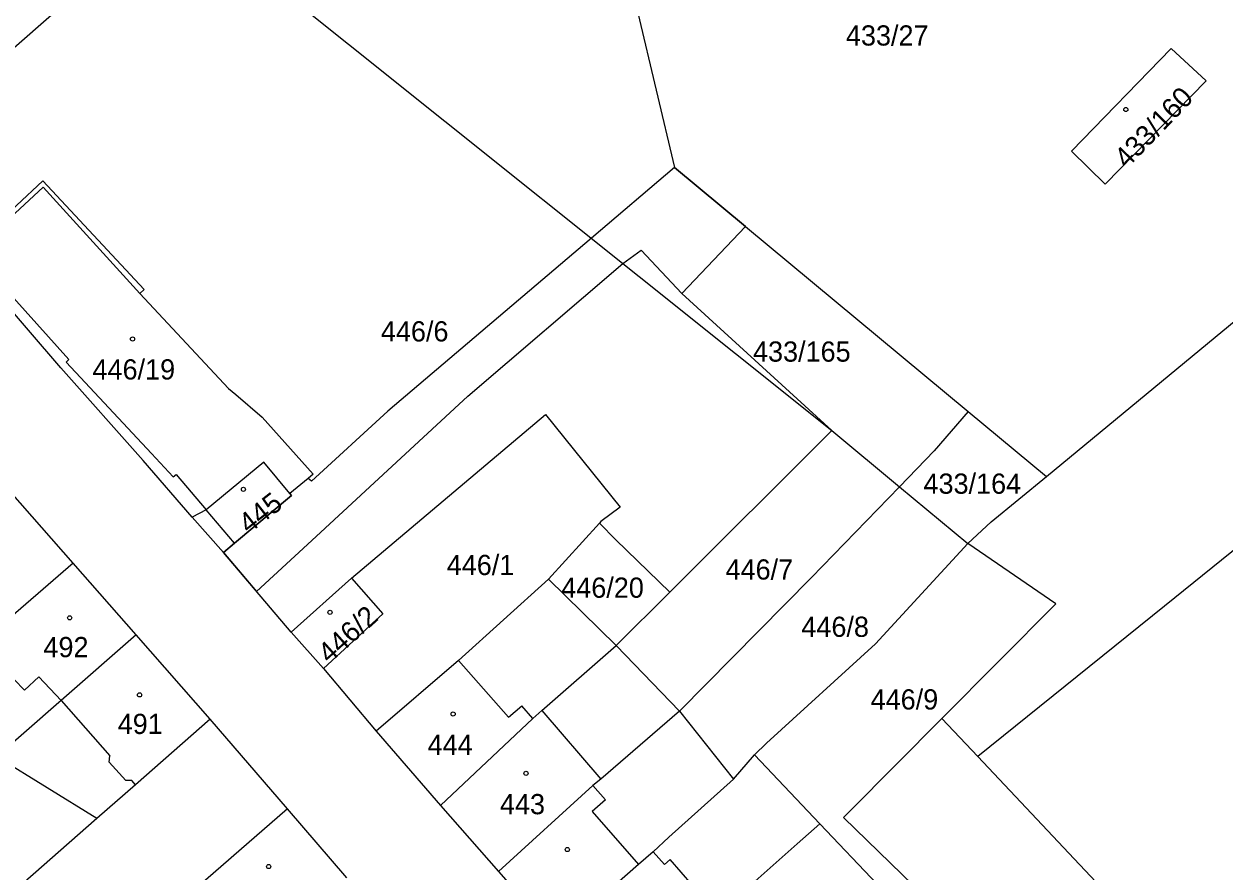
# Model space of a CAD drawing. Extents: x -869103 to -863415, y -1015889 to -1012477.
# Drawn here: x -867133.9 to -867032.9, y -1013112.2 to -1013040.8 of the extents above; entities that cross this region are included whole.
import ezdxf

# ---------------------------------------------------------------- set-up
doc = ezdxf.new("R2010")
doc.units = 0
for name, color, linetype in [('Hranice parcel', 7, 'Continuous'), ('Parcelní čísla', 7, 'Continuous'), ('Vnitřní kresba', 7, 'Continuous'), ('Věcná břemena k části', 7, 'Continuous'), ('Značky budov', 7, 'Continuous')]:
    doc.layers.add(name, color=color, linetype=linetype)

msp = doc.modelspace()

# ---------------------------------------------------------------- linework, layer by layer
at = {"layer": 'Hranice parcel'}
for p, q in [((-867073.21, -1013057.87), (-867054.46, -1013073.44)), ((-867054.46, -1013073.44), (-867047.86, -1013078.92)), ((-867079.58, -1013088.64), (-867065.94, -1013075.04)), ((-867065.94, -1013075.04), (-867060.24, -1013079.77)), ((-867129.79, -1013086.2), (-867135.05, -1013080.19)), ((-867060.24, -1013079.77), (-867054.48, -1013084.54)), ((-867119.78, -1013082.32), (-867117.15, -1013085.3)), ((-867089.77, -1013087.54), (-867085.5, -1013082.83)), ((-867111.44, -1013091.99), (-867117.15, -1013085.3)), ((-867124.5, -1013092.22), (-867129.79, -1013086.2)), ((-867106.35, -1013087.46), (-867111.44, -1013091.99)), ((-867084.08, -1013093.13), (-867089.77, -1013087.54)), ((-867079.58, -1013088.64), (-867084.08, -1013093.13)), ((-867118.26, -1013099.32), (-867124.5, -1013092.22)), ((-867111.44, -1013091.99), (-867108.71, -1013095.06)), ((-867084.08, -1013093.13), (-867078.77, -1013098.65)), ((-867108.71, -1013095.06), (-867104.3, -1013100.33)), ((-867078.77, -1013098.65), (-867085.39, -1013104.36)), ((-867078.77, -1013098.65), (-867074.22, -1013104.37)), ((-867111.75, -1013106.86), (-867118.26, -1013099.32)), ((-867056.67, -1013099.27), (-867064.43, -1013107.07)), ((-867053.66, -1013102.46), (-867056.67, -1013099.27)), ((-867104.3, -1013100.33), (-867098.87, -1013106.58)), ((-867127.79, -1013107.67), (-867136.23, -1013102.49)), ((-867074.22, -1013104.37), (-867072.45, -1013102.33)), ((-867066.94, -1013108.12), (-867072.45, -1013102.33)), ((-867019.03, -1013139.14), (-867053.66, -1013102.46)), ((-867106.76, -1013112.67), (-867111.75, -1013106.86)), ((-867098.87, -1013106.58), (-867093.98, -1013112.13)), ((-867127.79, -1013107.67), (-867136.68, -1013115.46)), ((-867062.08, -1013113.23), (-867066.94, -1013108.12)), ((-867093.98, -1013112.13), (-867089.16, -1013117.65))]:
    msp.add_line(p, q, dxfattribs=at)
for points in [[(-867053.45, -1012977.66), (-867070.63, -1012999.6), (-867086.89, -1013020.37), (-867079.17, -1013052.92), (-867073.21, -1013057.87)], [(-867133.6, -1013021.1), (-867114.72, -1013036.05), (-867065.94, -1013075.04)], [(-867047.86, -1013078.92), (-866988.83, -1013030.15), (-866985.67, -1013027.56)], [(-867145.76, -1013052.44), (-867126.38, -1013035.46), (-867134.68, -1013032), (-867149.12, -1013048.6)], [(-866975.3, -1013040.88), (-866976.1, -1013041.48), (-867002.29, -1013061.22), (-867024.66, -1013078.05), (-867025.87, -1013080.08), (-867037.95, -1013089.81), (-867053.66, -1013102.46)], [(-867037.37, -1013042.92), (-867034.42, -1013045.62), (-867042.92, -1013054.31), (-867045.76, -1013051.55), (-867037.37, -1013042.92)], [(-867139.03, -1013060.25), (-867132.34, -1013054.03), (-867123.81, -1013063.18), (-867124.18, -1013063.52), (-867116.72, -1013071.52), (-867116.09, -1013072.01), (-867113.87, -1013073.91), (-867109.58, -1013078.72), (-867110.02, -1013079.07), (-867111.56, -1013080.33)], [(-867073.21, -1013057.87), (-867078.56, -1013063.51), (-867065.94, -1013075.04)], [(-867119.78, -1013082.32), (-867123.9, -1013077.56), (-867130.83, -1013069.76), (-867139.03, -1013060.25)], [(-867054.46, -1013073.44), (-867057.32, -1013076.76), (-867060.24, -1013079.77)], [(-867106.35, -1013087.46), (-867090.04, -1013073.7), (-867083.76, -1013081.48), (-867085.38, -1013082.69), (-867085.5, -1013082.83)], [(-867111.56, -1013080.33), (-867113.73, -1013077.69), (-867118.59, -1013081.7), (-867119.78, -1013082.32)], [(-867054.48, -1013084.54), (-867052.53, -1013082.73), (-867047.86, -1013078.92)], [(-867117.15, -1013085.3), (-867116.22, -1013084.53), (-867111.41, -1013080.51), (-867111.56, -1013080.33)], [(-867078.77, -1013098.65), (-867067.65, -1013087.41), (-867060.24, -1013079.77)], [(-867085.5, -1013082.83), (-867084.11, -1013084.24), (-867079.58, -1013088.64)], [(-867072.45, -1013102.33), (-867071.43, -1013101.35), (-867062.27, -1013092.98), (-867054.48, -1013084.54)], [(-867056.67, -1013099.27), (-867047.09, -1013089.63), (-867054.48, -1013084.54)], [(-867129.79, -1013086.2), (-867136.32, -1013091.84), (-867136.7, -1013092.17), (-867139.94, -1013094.98)], [(-867106.35, -1013087.46), (-867103.73, -1013090.47), (-867108.71, -1013095.06)], [(-867089.77, -1013087.54), (-867097.37, -1013094.38), (-867104.3, -1013100.33)], [(-867124.5, -1013092.22), (-867130.81, -1013097.76), (-867131, -1013097.92), (-867136.23, -1013102.49)], [(-867098.87, -1013106.58), (-867091.1, -1013099.26), (-867090.34, -1013098.6), (-867084.08, -1013093.13)], [(-867118.26, -1013099.32), (-867124.54, -1013104.85), (-867127.79, -1013107.67)], [(-867085.39, -1013104.36), (-867086.04, -1013104.91), (-867093.98, -1013112.13)], [(-867074.22, -1013104.37), (-867079.66, -1013109.26), (-867080.97, -1013110.47), (-867082.21, -1013111.55), (-867089.16, -1013117.65)], [(-867111.75, -1013106.86), (-867121.23, -1013115.11), (-867121.17, -1013115.18)], [(-867064.43, -1013107.07), (-867064.95, -1013107.6), (-867030.49, -1013141.05)], [(-867066.94, -1013108.12), (-867068.86, -1013109.82), (-867073.65, -1013114.06), (-867077.31, -1013117.3), (-867084.22, -1013123.41)]]:
    msp.add_lwpolyline(points, dxfattribs=at)
at = {"layer": 'Vnitřní kresba'}
for p, q in [((-867130.37, -1013069.28), (-867123.21, -1013076.97)), ((-867123.21, -1013076.97), (-867121.37, -1013078.95)), ((-867121.37, -1013078.95), (-867121.12, -1013078.73)), ((-867121.12, -1013078.73), (-867118.59, -1013081.7)), ((-867116.22, -1013084.53), (-867118.59, -1013081.7)), ((-867093.14, -1013099.15), (-867097.37, -1013094.38)), ((-867135.62, -1013095.1), (-867133.89, -1013096.87)), ((-867133.89, -1013096.87), (-867132.68, -1013095.75)), ((-867132.68, -1013095.75), (-867130.81, -1013097.76)), ((-867130.81, -1013097.76), (-867126.71, -1013102.41)), ((-867093.14, -1013099.15), (-867092.03, -1013098.19)), ((-867091.1, -1013099.26), (-867092.03, -1013098.19)), ((-867090.34, -1013098.6), (-867085.39, -1013104.36)), ((-867126.76, -1013102.93), (-867126.71, -1013102.41)), ((-867125.37, -1013104.48), (-867126.76, -1013102.93)), ((-867124.86, -1013104.48), (-867125.37, -1013104.48)), ((-867124.54, -1013104.85), (-867124.86, -1013104.48)), ((-867084.98, -1013106.11), (-867086.04, -1013104.91)), ((-867084.98, -1013106.11), (-867086.11, -1013107.1)), ((-867086.11, -1013107.1), (-867082.21, -1013111.55)), ((-867080.02, -1013111.55), (-867080.97, -1013110.47)), ((-867079.54, -1013111.13), (-867080.02, -1013111.55)), ((-867077.68, -1013113.26), (-867079.54, -1013111.13))]:
    msp.add_line(p, q, dxfattribs=at)
msp.add_lwpolyline([(-867130.37, -1013069.28), (-867130.15, -1013069.08), (-867138.26, -1013060.07), (-867132.32, -1013054.58), (-867124.18, -1013063.52)], dxfattribs=at)
at = {"layer": 'Věcná břemena k části'}
msp.add_lwpolyline([(-867111.41, -1013080.51), (-867116.22, -1013084.53), (-867117.15, -1013085.3), (-867114.35, -1013088.58), (-867109.7, -1013084.28), (-867096.56, -1013072.15), (-867083.52, -1013060.98), (-867081.99, -1013059.88), (-867078.56, -1013063.51), (-867073.21, -1013057.87), (-867079.17, -1013052.92), (-867086.17, -1013058.87), (-867103.31, -1013073.42), (-867109.74, -1013079.31), (-867110.02, -1013079.07), (-867111.56, -1013080.33)], close=True, dxfattribs=at)
at = {"layer": 'Značky budov'}
for centre in [(-867041.19, -1013048.04), (-867124.79, -1013067.34), (-867115.46, -1013079.99), (-867130.09, -1013090.8), (-867108.17, -1013090.34), (-867124.2, -1013097.28), (-867097.81, -1013098.89), (-867091.68, -1013103.88), (-867088.2, -1013110.29), (-867113.33, -1013111.72)]:
    msp.add_circle(centre, 0.175, dxfattribs=at)

# ---------------------------------------------------------------- texts
at = {"layer": 'Parcelní čísla'}
for s, p in [('433/27', (-867064.75, -1013042.66)), ('446/6', (-867103.89, -1013067.55)), ('433/165', (-867072.57, -1013069.25)), ('446/19', (-867128.16, -1013070.75)), ('433/164', (-867058.22, -1013080.36)), ('446/1', (-867098.35, -1013087.2)), ('446/7', (-867074.88, -1013087.58)), ('446/20', (-867088.71, -1013089.11)), ('446/8', (-867068.5, -1013092.4)), ('492', (-867132.29, -1013094.11)), ('446/9', (-867062.67, -1013098.51)), ('491', (-867126.04, -1013100.57)), ('444', (-867099.96, -1013102.33)), ('443', (-867093.87, -1013107.32))]:
    msp.add_text(s, height=1.7, dxfattribs=at).set_placement(p)
for s, rotation, p in [('433/160', 46, (-867041.11, -1013053.07)), ('445', 38, (-867115.02, -1013083.79)), ('446/2', 42, (-867108.24, -1013094.71))]:
    msp.add_text(s, height=1.7, rotation=rotation, dxfattribs=at).set_placement(p)

doc.saveas('drawing.dxf')
